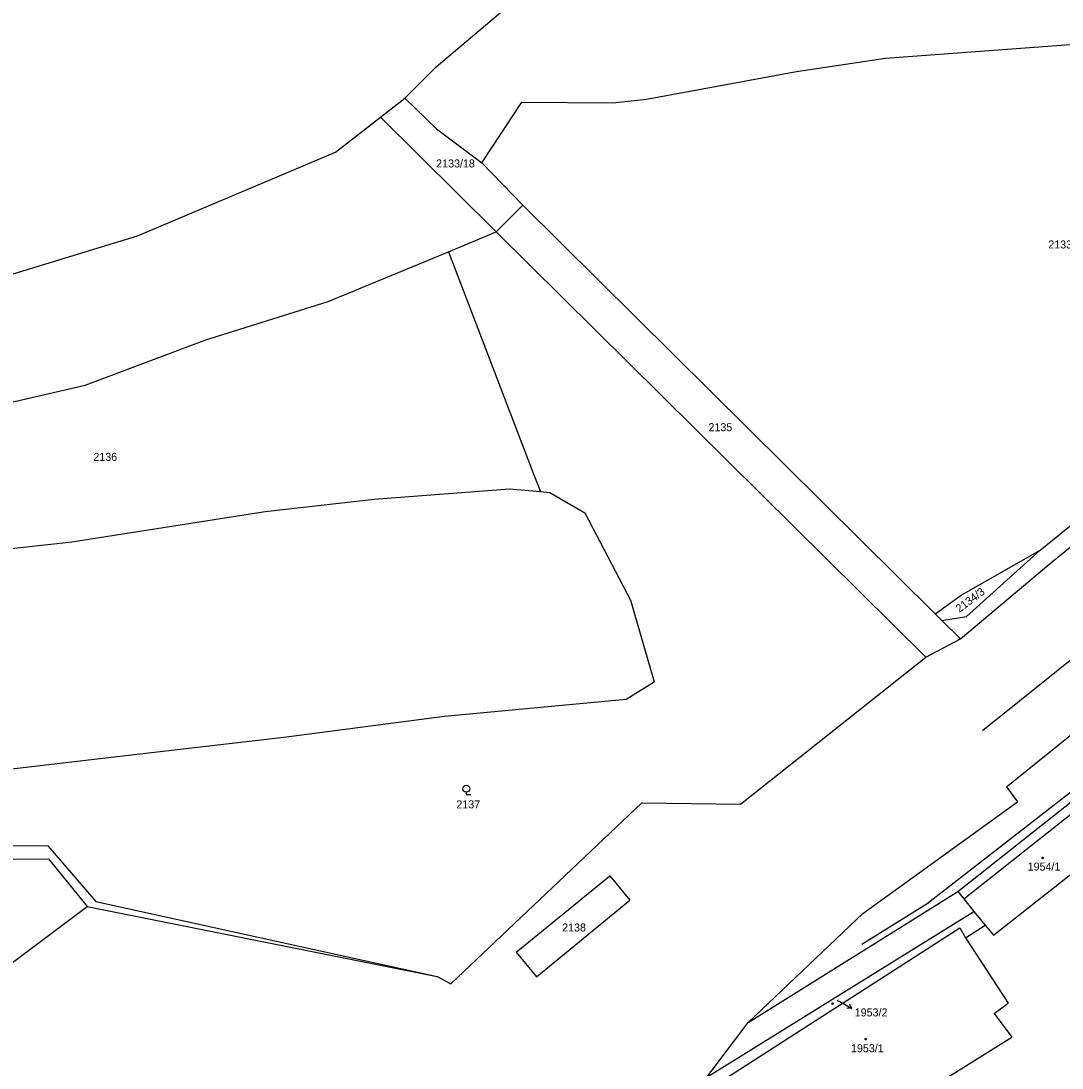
# Model space of a CAD drawing. Extents: x -785744 to -782822, y -1067550 to -1063910.
# Drawn here: x -783471.6 to -783250.4, y -1064463.5 to -1064241.1 of the extents above; entities that cross this region are included whole.
import ezdxf

# ---------------------------------------------------------------- set-up
doc = ezdxf.new("R2010")
doc.units = 0
for name, color, linetype in [('Hranice obce', 7, 'Continuous'), ('Hranice parcel', 7, 'Continuous'), ('Parcelní čísla', 7, 'Continuous'), ('Pop_ČP_popisy', 7, 'Continuous'), ('Poz_předměty', 7, 'Continuous'), ('Vnitřní kresba', 7, 'Continuous'), ('Značky budov', 7, 'Continuous'), ('Značky kultur', 7, 'Continuous')]:
    doc.layers.add(name, color=color, linetype=linetype)

msp = doc.modelspace()

# ---------------------------------------------------------------- linework, layer by layer
at = {"layer": 'Hranice obce'}
msp.add_lwpolyline([(-783480.95, -1064297.17), (-783446.81, -1064286.75), (-783404.78, -1064268.99), (-783395.19, -1064261.57), (-783389.99, -1064257.55), (-783383.36, -1064250.86), (-783334.56, -1064209.6), (-783286.63, -1064171.01), (-783242.54, -1064140.29), (-783223.17, -1064124.86), (-783208.21, -1064112.94), (-783204.3, -1064109.03), (-783170.47, -1064077.76), (-783158.27, -1064065.25), (-783133.8, -1064042.95), (-783111.97, -1064024.23), (-783083.27, -1064002.97), (-783073.52, -1063996.38), (-782972.76, -1063928.4), (-782967.8, -1063925.05), (-782934.72, -1063910.87), (-782933.68, -1063910.42)], dxfattribs=at)
at = {"layer": 'Hranice parcel'}
for points in [[(-783287.94, -1064249.04), (-783238.12, -1064245.34)], [(-783306.81, -1064251.84), (-783287.94, -1064249.04)], [(-783338.66, -1064257.77), (-783306.81, -1064251.84)], [(-783389.99, -1064257.55), (-783383.26, -1064264.08)], [(-783373.63, -1064271.25), (-783365.16, -1064258.37)], [(-783365.16, -1064258.37), (-783345.85, -1064258.55)], [(-783345.85, -1064258.55), (-783338.66, -1064257.77)], [(-783395.19, -1064261.57), (-783370.61, -1064285.95)], [(-783383.26, -1064264.08), (-783373.63, -1064271.25)], [(-783373.63, -1064271.25), (-783364.98, -1064280.26)], [(-783370.61, -1064285.95), (-783364.98, -1064280.26)], [(-783364.98, -1064280.26), (-783277.37, -1064367.07)], [(-783380.77, -1064290.16), (-783370.61, -1064285.95)], [(-783370.61, -1064285.95), (-783279.33, -1064376.24)], [(-783406.31, -1064300.74), (-783380.77, -1064290.16)], [(-783380.77, -1064290.16), (-783362.59, -1064337.54)], [(-783432.26, -1064308.88), (-783406.31, -1064300.74)], [(-783457.93, -1064318.49), (-783432.26, -1064308.88)], [(-783255.04, -1064353.53), (-783199.61, -1064308.67)], [(-783252.78, -1064356.21), (-783197.41, -1064311.4)], [(-783486.16, -1064325), (-783457.93, -1064318.49)], [(-783362.59, -1064337.54), (-783361.23, -1064341.08)], [(-783396.54, -1064342.68), (-783367.76, -1064340.49)], [(-783367.76, -1064340.49), (-783361.23, -1064341.08)], [(-783361.23, -1064341.08), (-783359.19, -1064341.27)], [(-783359.19, -1064341.27), (-783351.75, -1064345.59)], [(-783419.68, -1064345.33), (-783396.54, -1064342.68)], [(-783460.78, -1064351.76), (-783419.68, -1064345.33)], [(-783351.75, -1064345.59), (-783342.08, -1064364.14)], [(-783489.75, -1064354.93), (-783460.78, -1064351.76)], [(-783271.81, -1064363.11), (-783255.04, -1064353.53)], [(-783270.72, -1064367.6), (-783255.04, -1064353.53)], [(-783271.99, -1064372.41), (-783252.78, -1064356.21)], [(-783277.37, -1064367.07), (-783271.81, -1064363.11)], [(-783342.08, -1064364.14), (-783337.05, -1064381.54)], [(-783277.37, -1064367.07), (-783275.98, -1064368.45)], [(-783275.98, -1064368.45), (-783270.72, -1064367.6)], [(-783275.98, -1064368.45), (-783271.99, -1064372.41)], [(-783279.33, -1064376.24), (-783271.99, -1064372.41)], [(-783318.73, -1064407.47), (-783279.33, -1064376.24)], [(-783343.03, -1064385.16), (-783337.05, -1064381.54)], [(-783262.23, -1064403.78), (-783235.84, -1064382.57)], [(-783381.56, -1064388.81), (-783343.03, -1064385.16)], [(-783415.73, -1064393.28), (-783381.56, -1064388.81)], [(-783450.59, -1064397.31), (-783415.73, -1064393.28)], [(-783492.93, -1064402.24), (-783450.59, -1064397.31)], [(-783262.23, -1064403.78), (-783259.89, -1064407.01)], [(-783272.52, -1064426.02), (-783246.4, -1064405.37)], [(-783380.26, -1064445.63), (-783339.71, -1064407.23)], [(-783339.71, -1064407.23), (-783318.73, -1064407.47)], [(-783292.71, -1064430.72), (-783259.89, -1064407.01)], [(-783264.98, -1064435.32), (-783239.25, -1064415.08)], [(-783532.93, -1064416.18), (-783465.85, -1064416.32)], [(-783465.85, -1064416.32), (-783455.65, -1064428.16)], [(-783529.39, -1064419.25), (-783465.72, -1064419.11)], [(-783465.72, -1064419.11), (-783457.52, -1064429.26)], [(-783366.36, -1064438.94), (-783346.45, -1064422.71)], [(-783346.45, -1064422.71), (-783342.19, -1064427.92)], [(-783317.11, -1064453.85), (-783272.52, -1064426.02)], [(-783272.52, -1064426.02), (-783271.28, -1064427.61)], [(-783455.65, -1064428.16), (-783383.17, -1064444.11)], [(-783362.05, -1064444.15), (-783342.19, -1064427.92)], [(-783271.28, -1064427.61), (-783269.14, -1064430.33)], [(-783501.24, -1064462.03), (-783457.52, -1064429.26)], [(-783457.52, -1064429.26), (-783383.17, -1064444.11)], [(-783325.68, -1064465.36), (-783269.14, -1064430.33)], [(-783269.14, -1064430.33), (-783266.75, -1064433.2)], [(-783317.11, -1064453.85), (-783292.71, -1064430.72)], [(-783323.69, -1064466.91), (-783272.1, -1064433.74)], [(-783272.1, -1064433.74), (-783270.9, -1064435.9)], [(-783270.9, -1064435.9), (-783266.75, -1064433.2)], [(-783266.75, -1064433.2), (-783264.98, -1064435.32)], [(-783270.9, -1064435.9), (-783261.89, -1064449.77)], [(-783366.36, -1064438.94), (-783362.05, -1064444.15)], [(-783383.17, -1064444.11), (-783380.26, -1064445.63)], [(-783264.83, -1064451.96), (-783261.89, -1064449.77)], [(-783264.83, -1064451.96), (-783261.08, -1064456.99)], [(-783327.33, -1064467.47), (-783317.11, -1064453.85)], [(-783310.01, -1064487.58), (-783261.08, -1064456.99)]]:
    msp.add_lwpolyline(points, dxfattribs=at)
at = {"layer": 'Pop_ČP_popisy'}
msp.add_line((-783297.65, -1064449.44), (-783295.04, -1064450.91), dxfattribs=at)
for points in [[(-783298.23, -1064449.11), (-783297.65, -1064449.44)], [(-783295.66, -1064449.99), (-783295.04, -1064450.91), (-783296.15, -1064450.86)]]:
    msp.add_lwpolyline(points, dxfattribs=at)
at = {"layer": 'Poz_předměty'}
for points in [[(-783267.34, -1064391.82), (-783220.13, -1064354.02)], [(-783279.03, -1064428.59), (-783236.14, -1064395.24)], [(-783292.93, -1064437.22), (-783279.03, -1064428.59)]]:
    msp.add_lwpolyline(points, dxfattribs=at)
at = {"layer": 'Vnitřní kresba'}
msp.add_lwpolyline([(-783271.28, -1064427.61), (-783245.16, -1064406.96)], dxfattribs=at)
at = {"layer": 'Značky budov'}
for centre in [(-783254.52, -1064418.9), (-783299.13, -1064449.85), (-783292.13, -1064457.41)]:
    msp.add_circle(centre, 0.175, dxfattribs=at)
at = {"layer": 'Značky kultur'}
msp.add_lwpolyline([(-783376.97, -1064404.97), (-783376.97, -1064405.47), (-783375.97, -1064405.47)], dxfattribs=at)
msp.add_circle((-783376.97, -1064404.22), 0.75, dxfattribs=at)

# ---------------------------------------------------------------- texts
at = {"layer": 'Parcelní čísla'}
for s, height, p in [('2133/18', 1.7, (-783383.36, -1064272.25)), ('2133/20', 1.7, (-783253.33, -1064289.46)), ('2135', 1.7, (-783325.52, -1064328.27)), ('2136', 1.7, (-783456.19, -1064334.58)), ('2137', 1.7, (-783379.08, -1064408.39)), ('1954/1', 1.7, (-783257.72, -1064421.6)), ('2138', 1.7, (-783356.6, -1064434.54)), ('1953/2', 0.1, (-783298.23, -1064449.11)), ('1953/1', 1.7, (-783295.24, -1064460.19))]:
    msp.add_text(s, height=height, dxfattribs=at).set_placement(p)
msp.add_text('2134/3', height=1.7, rotation=36.8699, dxfattribs=at).set_placement((-783272.21, -1064366.88))
at = {"layer": 'Pop_ČP_popisy'}
msp.add_text('1953/2', height=1.7, dxfattribs=at).set_placement((-783294.45, -1064452.58))

doc.saveas('drawing.dxf')
